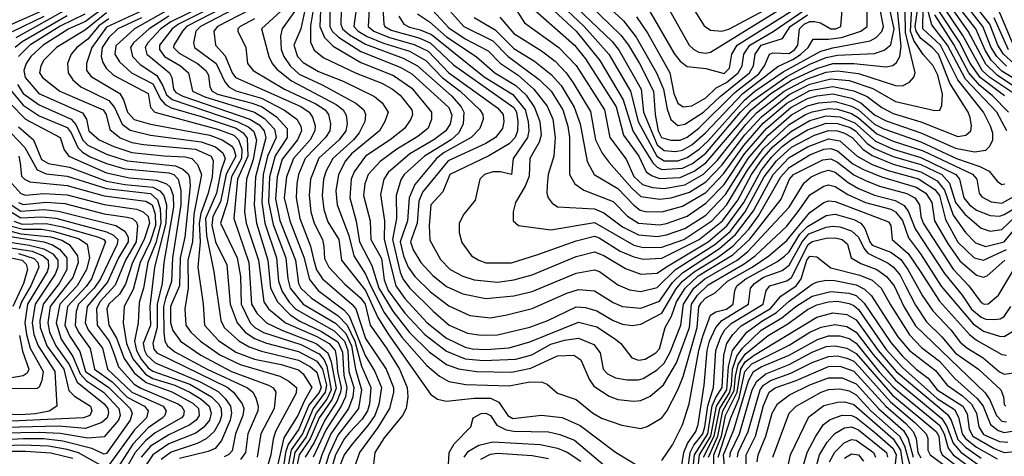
# Model space of a CAD drawing. Extents: x 501367 to 657802, y 482273 to 547541.
# Tile 655 of 656: x 626570 to 630825, y 490128 to 492014. Entities that reach past the tile are written whole.
import ezdxf

# ---------------------------------------------------------------- set-up
doc = ezdxf.new("R2010")
doc.units = 0

msp = doc.modelspace()

# ---------------------------------------------------------------- linework, layer by layer
at = {"layer": '0CON20XD'}
for points in [[(627567.1, 492175), (627222.9, 492005), (627180, 491975), (627123.4, 491915), (627111.9, 491895), (627119.8, 491865), (627217.7, 491785), (627227.2, 491765), (627234.3, 491715), (627245, 491699.4), (627275, 491683.4), (627565, 491585.3), (627605, 491560), (627627.4, 491535), (627634.6, 491504.6), (627589.2, 491335), (627583.2, 491215), (627593.1, 491135), (627642.1, 490975), (627654.8, 490854.8), (627684.9, 490794.9), (627738.9, 490738.9), (627781.5, 490711.5), (627875, 490668), (627945, 490622.7), (627965, 490577.7), (627970.8, 490479.2), (627984.4, 490425), (627977.7, 490385), (627960.2, 490345), (627895, 490243.5), (627839.2, 490125)], [(630835.9, 491535), (630793.4, 491615), (630657.4, 491757.4), (630579.4, 491905), (630511.9, 491991.9), (630466.3, 492163.7)], [(627705, 492130.3), (627425.7, 491985), (627409.6, 491965), (627416.9, 491905), (627458.1, 491858.1), (627488.1, 491785), (627503.3, 491765), (627785, 491639.4), (627821.3, 491615), (627835, 491593.8), (627846.5, 491556.5), (627845.4, 491535), (627824.9, 491495), (627753.3, 491415), (627723.4, 491335), (627712.9, 491245), (627737.3, 491145), (627798.2, 490988.2), (627822.2, 490892.2), (627859.8, 490845), (627970.5, 490760.5), (627994.5, 490734.5), (628063.1, 490563.1), (628104.9, 490495), (628133.3, 490425), (628122.7, 490352.7), (628104.3, 490305), (628075, 490260.9), (628005, 490179), (627971.8, 490135), (627945.7, 490065)], [(628032.4, 492125), (628014.9, 491985), (628032.7, 491965), (628072.1, 491942.1), (628142.7, 491912.7), (628255, 491877.9), (628325, 491838.5), (628395.8, 491765), (628474.2, 491705), (628559.2, 491625), (628571.6, 491605), (628573.1, 491585), (628558.2, 491545), (628521.3, 491505), (628405, 491441.2), (628371.5, 491415), (628277.4, 491302.6), (628253.8, 491245), (628246, 491145), (628214.6, 491055), (628229, 490995), (628248.9, 490945), (628277.8, 490905), (628345, 490838.8), (628425, 490778.5), (628515, 490737.1), (628605, 490727), (628675, 490739.1), (628785, 490766.4), (628935, 490832.6), (628985, 490848.5), (629055, 490842.5), (629135, 490792.7), (629175, 490775.2), (629255, 490767.6), (629335, 490799.2), (629390.9, 490879.1), (629435, 490921.1), (629594.4, 491025.6), (629663.7, 491086.3), (629741.8, 491188.2), (629827.1, 491345), (629895, 491419.5), (629975.2, 491465), (630065, 491500.1), (630115, 491491.3), (630190, 491425), (630255, 491388.9), (630323.3, 491363.3), (630455, 491327.4), (630525, 491281.4), (630545.9, 491255), (630570.7, 491150.7), (630625, 491053), (630695, 490985.2), (630735, 490975.5), (630835, 491021.5)], [(628085.1, 492135), (628075.5, 491985), (628101.1, 491965), (628167.7, 491937.7)], [(628862.2, 492125), (629010, 491985), (629116.6, 491865), (629209.9, 491705), (629242.5, 491575), (629324.3, 491424.3), (629355, 491405.1), (629415, 491404.4)], [(628986.6, 492125), (629167.5, 491947.5), (629200.7, 491905), (629249.1, 491825), (629309.6, 491705), (629315.8, 491605), (629329.5, 491535), (629344.6, 491505), (629383.6, 491493.6)], [(629335, 491328.7), (629425, 491332.8), (629485, 491359.7), (629535, 491396.5), (629731, 491625), (629815.9, 491695), (629905, 491752.8), (630015, 491804), (630085, 491825.9), (630175, 491825.8), (630315, 491811.4), (630343.6, 491816.4), (630360.1, 491829.9), (630373.9, 491856.1), (630379.6, 491900.4), (630355.6, 492145)], [(629437.4, 491637.4), (629475, 491642.8), (629535, 491676.8), (629579.9, 491720.1), (629625, 491743.6), (629675.9, 491785), (629693.1, 491815), (629700.3, 491865), (629726.2, 491905), (629826.3, 491963.7), (630059.5, 492125)], [(630912.7, 491695), (630794.3, 491774.3), (630745, 491822.3), (630669.9, 491965), (630555, 492128.3)], [(630834.3, 491814.3), (630793.6, 491855), (630768.5, 491895), (630732.2, 491985), (630623.9, 492125)], [(630867.2, 491825), (630822.5, 491865), (630797.1, 491905), (630762.2, 491995), (630645.9, 492145)], [(627495, 492089.8), (627291, 491985), (627273.1, 491965), (627236.3, 491905), (627235.6, 491895), (627259.4, 491869.4), (627339.1, 491825), (627374.4, 491795), (627386, 491775), (627391.5, 491725), (627401.3, 491705), (627425, 491693.1), (627574.4, 491654.4), (627617.4, 491637.3), (627679.7, 491595), (627726.7, 491545), (627726.7, 491505), (627674, 491426), (627650.1, 491335), (627645.6, 491225.6), (627665, 491129), (627719.8, 490985), (627728.9, 490895), (627739.8, 490855), (627795.5, 490785), (627935, 490703.2), (627979.1, 490659.1), (628004.4, 490605), (628021.1, 490505), (628048, 490415), (628034.4, 490335), (627945, 490220), (627905.7, 490135), (627881.9, 490055)], [(628698.9, 492085), (628751.4, 492001.4), (628900.9, 491895), (628975, 491817), (629098.1, 491625), (629121.1, 491505), (629191.6, 491411.6), (629225, 491336.5), (629261.8, 491301.8), (629305, 491289.8), (629355, 491284.9)], [(628839.5, 492089.5), (628975, 491964.2), (629078.1, 491838.1), (629178.2, 491668.2), (629220.3, 491535), (629306.2, 491396.2), (629325, 491377), (629345, 491367.8)], [(629085, 492097.8), (629179, 492009), (629235, 491939.1), (629322.6, 491785), (629353.2, 491715), (629368.2, 491628.2), (629383.7, 491583.7), (629415, 491556.9)], [(629266.8, 492096.8), (629398.4, 491868.4), (629425, 491834.7), (629455, 491811.6), (629535, 491804), (629615, 491781.7)], [(629535, 491869.7), (629555, 491874.4), (629905, 492089.6)], [(630865.9, 491695), (630762.6, 491765), (630730.3, 491795), (630646.2, 491946.2), (630545, 492096.5)], [(630900.4, 491740.4), (630815, 491792.5), (630769.3, 491839.3), (630742.3, 491882.3), (630701.7, 491975), (630608.7, 492095)], [(626665, 492050.6), (626514.5, 491985)], [(626785, 492065.2), (626554, 491936)], [(626852.1, 492037.9), (626745, 491986.1), (626613.8, 491905), (626564.5, 491855)], [(626934, 492065), (626855, 492006.9), (626782.9, 491975), (626672, 491905), (626618.2, 491855), (626598.1, 491825), (626588.1, 491795), (626594.3, 491764.3), (626652.6, 491695), (626841.9, 491611.9), (626859.2, 491585), (626868.7, 491535), (626913.3, 491495), (626976.4, 491466.4), (627055, 491440.6), (627195, 491426.2), (627285, 491421.3), (627314.1, 491414.1), (627338.9, 491388.9), (627355.4, 491345), (627323.3, 491175), (627316.8, 491055), (627297.5, 490975), (627298.2, 490855), (627284, 490765), (627288.8, 490695), (627310, 490665), (627351.6, 490625), (627435, 490566.7), (627522.7, 490525), (627695.1, 490475.1), (627733.3, 490453.3), (627766.6, 490425), (627765, 490400.9), (627675.4, 490235), (627665, 490202.9), (627656, 490135), (627638.6, 490075)], [(626945, 492043.4), (626855, 491970.3), (626729.8, 491895), (626675, 491839.1), (626661.6, 491815), (626656.5, 491785), (626668.3, 491765), (626744, 491705), (626931, 491625), (626944.5, 491605), (626959.5, 491539.5), (627003.7, 491503.7), (627055, 491484.2), (627105, 491475.1), (627330.5, 491455), (627397.6, 491425), (627406.1, 491405), (627401.7, 491335), (627384.7, 491265), (627352.4, 491177.6), (627346.5, 491135), (627349.8, 491055), (627339.5, 490945), (627362.8, 490785), (627369.2, 490695), (627428.7, 490628.7), (627505, 490578.9), (627585, 490548.2), (627700.4, 490525), (627775, 490501.4), (627795, 490484.8), (627832.7, 490425), (627800.4, 490369.6), (627772.6, 490305), (627711.4, 490208.6), (627681.8, 490075)], [(627095, 492051.3), (626945, 491981.9), (626882.5, 491895), (626858.5, 491825), (626859.1, 491795), (626879, 491769), (627003, 491695), (627018.5, 491668.5), (627036, 491615), (627065, 491583.9), (627135, 491563.8), (627392, 491515), (627445.4, 491495.4), (627485, 491469.4), (627496.1, 491455), (627504.2, 491425), (627462.9, 491347.1), (627438.2, 491228.2), (627405.4, 491164.6), (627399.9, 491125), (627416, 491055), (627464.8, 490955), (627480.3, 490785), (627509.7, 490705), (627544.8, 490665), (627585, 490636.9), (627637, 490617), (627775, 490580.7), (627855, 490539.2), (627878.6, 490505), (627896, 490435), (627891, 490405), (627838.1, 490335), (627792.2, 490225), (627743.8, 490156.3), (627726.3, 490065)], [(627215, 492058.5), (627065.8, 491975), (626985, 491900.9), (626981.8, 491865), (627001.9, 491831.9), (627053.8, 491785), (627145, 491737.1), (627180.3, 491670.3), (627198.6, 491648.6), (627225, 491633.8), (627354.3, 491595.7), (627506.3, 491546.3), (627535.8, 491525.8), (627552.9, 491502.9), (627556.7, 491425), (627511.9, 491325), (627496.2, 491155), (627560.8, 490965), (627572.3, 490785), (627595, 490746), (627637.4, 490705), (627702.8, 490672.8), (627851.7, 490615), (627902, 490575), (627916.5, 490536.5), (627937.5, 490422.5), (627921.1, 490375), (627885.4, 490325), (627865, 490293.8), (627826, 490204), (627777.5, 490135), (627754.4, 490025.6)], [(627375, 492053.6), (627257.2, 491995), (627228.7, 491975), (627174.9, 491905), (627174.5, 491885), (627195.8, 491855), (627265.2, 491815), (627300.4, 491785), (627317.4, 491705), (627370.5, 491680.5), (627585, 491614.9), (627627.8, 491587.8), (627672, 491542), (627678.3, 491505), (627640.6, 491425), (627622.3, 491345), (627616.2, 491226.2), (627629.7, 491135), (627680.1, 490985), (627689, 490885), (627705, 490840.7), (627735, 490794.2), (627764, 490764), (627929.9, 490669.9), (627974.6, 490625), (627988.3, 490585), (627993.2, 490495), (628014.8, 490425), (628010.6, 490385), (627991.1, 490335), (627915.4, 490225), (627875.7, 490135), (627851, 490055)], [(627495, 492060.1), (627351, 491985), (627331.4, 491965), (627321.2, 491915), (627326.1, 491895), (627419.2, 491825), (627456.7, 491746.7), (627474.5, 491724.5), (627505, 491707.6), (627615, 491675.3), (627714.3, 491624.3), (627767.2, 491585), (627785.2, 491555), (627788.3, 491535), (627771.5, 491495), (627705, 491412.1), (627682.4, 491335), (627675, 491240), (627695, 491146.4), (627762.7, 490975), (627775.4, 490875), (627785, 490854.8), (627831, 490811), (627945, 490736), (627985, 490694.2), (628019.2, 490625), (628047.8, 490517.8), (628087.3, 490425), (628082, 490355), (628072.8, 490325), (628050.7, 490289.3), (627995, 490230.8), (627973.9, 490205), (627935, 490134.8), (627911.6, 490055)], [(627714.6, 492065), (627615.7, 491975), (627647.4, 491855), (627661.5, 491825), (627681.2, 491801.2), (627745, 491750.5), (627937.6, 491647.6), (627967.7, 491625), (627981.8, 491601.8), (627985.9, 491565.9), (627979.2, 491535), (627950.8, 491495), (627863.2, 491416.8), (627826.6, 491325), (627820.7, 491255), (627828.2, 491185), (627842.8, 491135), (627878.3, 491065), (627883.9, 491035), (627887.2, 490982.8), (627905.6, 490945), (627975, 490872.4), (628042.8, 490812.8), (628063.3, 490785), (628084.6, 490695), (628155.8, 490595.8), (628210.9, 490505), (628244.2, 490425), (628248, 490385), (628239.8, 490335), (628224.3, 490305), (628145, 490207.7), (628104.5, 490145), (628095.2, 490055)], [(627762.2, 492055), (627704.8, 491975), (627697.1, 491942.9), (627699.7, 491885), (627711.9, 491855), (627738.9, 491815), (627778.6, 491778.6), (627877, 491733), (628023.6, 491653.6), (628057.6, 491625), (628064.8, 491605), (628061.2, 491575), (628037.3, 491525), (628013, 491495), (627923, 491415), (627895, 491361.3), (627883.7, 491325), (627877.7, 491255), (627884.2, 491195), (627901.4, 491141.4), (627949.7, 491065), (627961, 490975), (628064.9, 490844.9), (628117.3, 490727.3), (628164.6, 490655), (628345, 490397.3), (628375.8, 490375.8), (628415, 490366.7), (628535, 490380.1), (628605, 490379.3), (628641.5, 490361.5), (628680.5, 490305), (628701.2, 490291.2), (628825, 490305.7), (628915, 490295.7), (628991.7, 490261.7), (629145, 490145.9), (629255, 490080)], [(627802.8, 492055), (627785.3, 491974.7), (627754.6, 491905), (627770.5, 491855), (627795, 491829.8), (627860.9, 491790.9), (627968.4, 491748.4), (628103.2, 491683.2), (628137.1, 491655), (628162.7, 491615), (628148.4, 491575), (628125.2, 491535), (628004.8, 491435), (627978.4, 491405), (627948.4, 491345), (627936.6, 491275), (627942, 491215), (627992.6, 491082.6), (628014.1, 490995), (628065, 490914.8), (628086.3, 490866.3), (628145, 490749.4), (628222.3, 490642.3), (628330.4, 490520.4), (628384.6, 490474.6), (628425, 490451.3), (628498.9, 490438.9), (628685, 490433.1), (628775, 490450.1), (628828.7, 490448.7), (628849.8, 490439.8), (628895, 490400.9), (628975, 490374.1), (629045, 490316.2), (629085, 490292.7), (629172.6, 490262.6), (629255, 490248.7), (629282.4, 490257.6), (629345, 490293.9), (629366.7, 490323.3), (629414.4, 490415.6), (629437.1, 490472.9), (629498.4, 490685), (629505, 490774.3), (629515, 490791.7), (629535, 490812.4), (629576, 490834), (629629.7, 490885), (629735.1, 490945), (629808.1, 490995), (629885, 491060.6), (629985, 491181.4), (630045, 491225.2), (630065, 491231.9), (630095, 491229.4), (630325, 491140.9), (630335.7, 491125), (630340.6, 491065), (630410, 491005), (630461.3, 490928.7), (630545, 490798.3), (630674.7, 490654.7), (630705, 490630), (630815, 490568.1), (630835, 490565.7)], [(627839.9, 492065), (627827.2, 491987.2), (627827.2, 491917.2), (627842.8, 491882.8), (627885, 491849.2), (628025, 491783.6), (628135, 491740.9), (628180.8, 491715), (628215, 491687.7), (628265.6, 491625), (628267.2, 491605), (628260.7, 491585), (628232.8, 491545), (628171.7, 491495), (628064.4, 491425), (628015, 491356.8), (628002.4, 491325), (627996.6, 491245), (628024.4, 491144.4), (628039.3, 491055), (628092.7, 490952.7), (628121.6, 490855), (628182.8, 490755), (628255, 490663.4), (628340.2, 490580.2), (628415.3, 490525.3), (628466.4, 490506.4), (628545, 490494.3), (628695, 490491.7), (628779, 490509), (628895, 490563), (628965, 490564.8), (628995.2, 490545), (629031.4, 490461.4), (629050.9, 490430.9), (629117.5, 490387.5), (629155, 490373.2), (629225, 490365.8), (629255, 490369.2), (629295, 490388.6), (629352.8, 490437.2), (629408.3, 490531.7), (629465.1, 490685), (629473.3, 490785), (629499, 490825), (629545, 490869.2), (629700.5, 490959.5), (629749.3, 490995), (629885, 491122.7), (629938.2, 491191.8), (629985, 491258.1), (630045, 491295.6), (630065, 491301.1), (630095, 491293.5), (630148.7, 491258.7), (630225.3, 491225), (630335, 491195.8), (630355, 491185.1), (630385, 491147), (630411.8, 491071.8), (630463.6, 491003.6), (630552.7, 490862.7), (630690.3, 490700.3), (630735, 490669.1), (630805, 490646.9), (630825, 490645.9), (630867.9, 490672.1)], [(627869.9, 492055), (627867, 491985), (627886.8, 491936.8), (627925, 491899.7), (628045, 491828.9), (628185, 491774), (628265, 491718.2), (628349.5, 491615), (628349.7, 491585), (628335, 491545.5), (628290.8, 491509.2), (628199.8, 491455), (628128.2, 491401.8), (628076.8, 491345), (628062.2, 491305), (628055.5, 491255), (628085.2, 491145), (628087.8, 491065), (628133.4, 490983.4), (628145, 490890.9), (628163, 490845), (628235, 490747.3), (628321.1, 490655), (628415, 490582), (628495, 490549.2), (628575, 490542.2), (628715, 490548), (628783.5, 490566.5), (628865, 490612.6), (628925, 490630.4), (628985, 490639.1), (629051.3, 490611.3), (629079.3, 490575), (629091.4, 490505), (629110.7, 490485), (629145, 490467.6), (629195, 490458.5), (629245, 490459), (629265, 490464.8), (629325, 490502.4), (629355, 490531.2), (629381.4, 490578.6), (629427.8, 490695), (629439.3, 490785), (629483.4, 490855), (629531.5, 490895), (629670.3, 490975), (629717.1, 491012.9), (629895, 491204.1), (629959.9, 491310.1), (629990.5, 491335), (630035, 491356.2), (630065, 491364.1), (630095, 491355.4), (630151, 491311), (630195, 491285.4), (630265, 491256.5), (630353.9, 491233.9), (630392.2, 491212.2), (630410.9, 491185), (630440.8, 491110.8), (630567.6, 490917.6), (630643.9, 490823.9), (630684.1, 490764.1), (630725, 490729.7), (630745, 490721), (630780.9, 490719.1), (630807.2, 490722.8), (630825, 490732.7), (630854.2, 490775.8)], [(627911.2, 492055), (627910.8, 491985), (627921, 491965), (627948.3, 491938.3), (628045, 491877.2), (628215, 491810), (628265, 491780.8), (628425, 491635.2), (628437.6, 491602.4), (628430.3, 491565), (628411.5, 491535), (628359.5, 491495), (628256.8, 491435), (628163.2, 491355), (628143.7, 491325), (628129.4, 491259.4), (628146.7, 491145), (628145.3, 491064.7), (628195.1, 490865.1), (628235, 490810), (628330.6, 490705), (628415, 490639), (628495, 490600.3), (628525, 490593.2), (628585, 490589.5), (628685, 490597), (628775, 490622.1), (628985, 490707.8), (629065, 490687.9), (629145.3, 490635), (629168.3, 490615), (629215, 490554.2), (629245, 490543.2), (629272.6, 490547.4), (629319.4, 490575), (629335, 490592.7), (629359.1, 490685), (629386.5, 490733.5), (629409.3, 490795), (629446.2, 490855), (629502.7, 490907.3), (629651.5, 490998.5), (629725, 491066.3), (629860.8, 491239.2), (629897.4, 491325), (629915, 491345.6), (630040.9, 491409.1), (630075, 491412.7), (630105, 491399.4), (630175, 491343.7), (630225, 491319.1), (630285.8, 491295.8), (630403.5, 491263.5), (630438.3, 491245), (630458.5, 491215), (630464.1, 491164.1), (630474.1, 491135), (630605, 490937), (630672.2, 490865), (630725, 490793.2), (630738.8, 490785), (630755, 490787.5), (630800.4, 490825), (630872, 490945)], [(627959.6, 492055), (627957.9, 491995), (627964.6, 491975), (627995, 491949.2), (628065, 491908.8), (628228, 491848), (628289.1, 491815), (628435.9, 491685.9), (628477.4, 491637.4), (628489.2, 491615), (628486.3, 491565), (628468, 491525), (628434.5, 491495.5), (628320, 491425), (628232.3, 491345), (628217.6, 491322.4), (628197.2, 491255), (628198.6, 491155), (628181.4, 491065), (628214, 490924), (628226.4, 490895), (628255, 490855.6), (628357, 490755), (628426.1, 490695), (628505, 490660.2), (628565, 490651), (628635, 490652.8), (628775, 490685.9), (628852.1, 490715), (628975.5, 490774.5), (629015, 490771), (629065, 490757.2), (629135.1, 490715.1), (629175, 490698.8), (629216.4, 490693.6), (629255, 490699.5), (629345, 490747.3), (629407.9, 490852.1), (629435.2, 490884.8), (629485, 490925.2), (629589.9, 490989.9), (629653, 491036.9), (629720.9, 491109.1), (629763.3, 491166.7), (629858.9, 491335), (629895, 491376.4), (629985, 491431), (630045, 491454.5), (630075, 491457.7), (630105, 491448.3), (630171.3, 491391.3), (630216.8, 491366.8), (630295, 491335.3), (630445, 491291), (630486.6, 491265), (630512.7, 491225), (630524.1, 491145), (630582.6, 491045), (630633.3, 490973.3), (630705, 490911), (630735, 490902.6), (630751.8, 490908.2), (630827, 490975)], [(628140.1, 492065), (628143.3, 491995), (628148.1, 491985), (628175, 491969.2), (628295.7, 491935.7), (628344.2, 491914.2), (628445, 491819.2), (628705, 491634.5), (628716.8, 491615), (628723, 491575), (628721.8, 491535), (628711.4, 491505), (628685, 491478.3), (628597, 491427), (628428.9, 491345), (628398.5, 491271.5), (628347.5, 491215), (628339.8, 491125), (628342.1, 491062.1), (628388.1, 490978.1), (628431.1, 490935), (628485, 490906.5), (628535, 490890), (628635, 490880.3), (628705, 490890.7), (628785, 490911.8), (628975, 490991.4), (629055, 491011), (629095, 490995.5), (629188.9, 490938.9), (629254.5, 490914.5), (629325, 490920), (629365, 490946.8), (629545, 491054.9), (629626.4, 491123.6), (629699.5, 491225), (629775, 491363.6), (629819.4, 491420.6), (629865, 491466), (629905, 491497.5), (629975, 491538.5), (630055, 491566.9), (630105, 491566), (630158.8, 491548.8), (630181.9, 491535), (630231.6, 491481.6), (630265, 491457.8), (630345, 491423.3), (630465, 491388.3), (630555.4, 491345.4), (630588.9, 491308.9), (630614.9, 491224.9), (630654.2, 491174.2), (630725, 491113.5), (630765, 491101.5), (630815, 491107.7), (630874.5, 491165.5)], [(628289.3, 492039.3), (628340.8, 492005), (628415, 491940.6), (628542.8, 491855), (628623.7, 491785), (628715, 491730.6), (628758.3, 491688.3), (628794.6, 491635), (628818.5, 491575), (628824.3, 491515), (628815.9, 491485), (628774.4, 491415), (628771.6, 491338.4), (628755, 491295.4)], [(628354.8, 492055), (628425, 491978.9), (628495, 491932.4), (628595, 491879.4), (628647.1, 491827.1), (628724.2, 491774.2), (628792.6, 491715), (628850.2, 491640.2), (628874.2, 491584.1), (628884.2, 491505), (628878.3, 491425), (628854, 491345), (628850.3, 491300.2), (628848.4, 491265), (628853.9, 491245), (628871.2, 491221.2), (628895, 491205.9), (629055, 491196.9), (629095, 491179.5), (629175, 491119.1), (629245, 491084.9), (629325, 491077.9)], [(628417.7, 492065), (628489.8, 491985), (628615, 491923.6), (628681.4, 491855), (628815.9, 491755.9), (628867.5, 491705), (628917.8, 491625), (628938.6, 491555), (628945.8, 491505), (628946.7, 491345), (628969.3, 491305), (629008.5, 491278.5), (629135, 491228.7), (629197.3, 491165), (629245, 491136), (629335, 491128.5)], [(628785, 492065.3), (628967.2, 491905), (629015.7, 491845), (629147.7, 491637.7), (629179.1, 491515), (629246.4, 491425), (629277.7, 491357.7), (629300.8, 491340.8), (629335, 491328.7)], [(628977.5, 492065), (629130.5, 491920.5), (629161.4, 491881.4), (629255.9, 491715), (629266.3, 491615), (629325, 491473.8), (629355, 491448.9), (629405, 491445.1)], [(629335, 491128.5), (629365, 491134.1), (629455, 491165.6), (629535, 491221.4), (629615, 491302.6), (629702.3, 491435), (629797.7, 491545), (629903.2, 491635), (629975, 491674.3), (630015, 491686), (630085, 491693.5), (630165, 491675.3), (630205.5, 491655.5), (630265, 491602.9), (630315, 491577.7), (630465, 491525.7), (630615, 491459.1), (630697, 491443), (630745, 491450.3), (630762.2, 491467.8), (630776.1, 491495), (630775.2, 491524.8), (630766.1, 491555), (630735.2, 491615), (630624, 491754), (630550.2, 491905), (630473.3, 491975), (630474.3, 492065)], [(629335, 491238.5), (629385, 491244.6), (629465, 491268.8), (629535, 491313.6), (629605, 491385.8), (629703.5, 491516.5), (629775.5, 491595), (629895, 491691.3), (629985, 491735.7), (630075, 491758.9), (630155, 491751.7), (630257.5, 491717.5), (630355, 491661.6), (630525, 491622.5), (630546.2, 491623.8), (630555.8, 491644.2), (630557.8, 491692.2), (630538.8, 491775), (630518.1, 491815), (630474.5, 491864.5), (630434.7, 491924.7), (630419.5, 491965), (630425.7, 492065)], [(629345, 491367.8), (629435, 491372.7), (629477.2, 491392.8), (629535, 491437.4), (629685.3, 491615), (629735, 491662.4), (629885, 491768.7), (629985, 491822.1), (630055, 491851.5), (630105, 491861.9), (630265, 491868.3), (630306.5, 491883.5), (630334.3, 491905.7), (630348.8, 491975), (630329.5, 492065)], [(629345, 491184.6), (629435, 491208.3), (629535, 491268.6), (629612, 491348), (629699.1, 491470.9), (629783.2, 491566.8), (629885.8, 491654.2), (629985, 491708.5), (630085, 491726.2), (630175, 491707.6), (630232.2, 491682.2), (630296.2, 491635), (630345, 491609.3), (630465, 491573.6), (630625, 491510.2), (630658.6, 491515), (630681.1, 491535), (630684.1, 491555.9), (630677.4, 491592.6), (630669.6, 491615), (630590.6, 491740.6), (630540.6, 491865), (630513.2, 491895), (630465, 491932.7), (630444.3, 491965), (630440.1, 491985), (630451.8, 492065)], [(629355, 491284.9), (629445, 491300.7), (629525, 491347.5), (629585, 491406.8), (629707.9, 491562.1), (629755, 491611.7), (629873.8, 491706.2), (629975, 491758.8), (630055, 491787.5), (630105, 491794.2), (630195, 491782.4), (630355, 491730), (630385, 491728.4), (630415.2, 491744.8), (630434.3, 491765.7), (630440, 491785), (630399, 491959), (630397, 492055)], [(629378.9, 492055), (629462.8, 491905), (629483.5, 491885), (629505, 491874.5), (629535, 491869.7)], [(629383.6, 491493.6), (629425, 491493.9), (629455, 491507.6), (629505, 491545.6), (629660.1, 491699.9), (629765, 491780.1), (629789.2, 491815), (629810.3, 491865), (629825, 491871.9), (629895, 491868.9), (629919.8, 491885), (629933.5, 491905), (629939.8, 491975), (629960.5, 491995), (629985, 492006.4), (630006.8, 492006.8), (630031.5, 492001.5), (630075, 491975.6), (630097.1, 491975), (630118.2, 491985), (630125.3, 492055)], [(629405, 491445.1), (629435, 491451.4), (629475, 491474), (629534.6, 491525), (629694.7, 491695.3), (629847.1, 491812.9), (629915, 491843.6), (629946.6, 491865), (629977.4, 491895), (629999.8, 491930.2), (630065, 491930), (630122.1, 491937.9), (630205.1, 491964.9), (630232.1, 491985), (630233.2, 492065)], [(629415, 491404.4), (629455, 491418.7), (629506.2, 491455), (629545, 491490.9), (629702.5, 491667.5), (629747, 491705), (629870.3, 491789.7), (630032, 491878), (630085, 491893.5), (630245, 491923.1), (630272.3, 491937.7), (630295.9, 491964.1), (630302.6, 491985), (630291, 492051)], [(629415, 491556.9), (629445, 491562.8), (629525, 491614.6), (629597.5, 491682.5), (629724.4, 491785), (629741.1, 491815), (629748.1, 491865), (629775, 491904.2), (629866.8, 491933.2), (629900.5, 491985), (629975, 492035.1)], [(629478.7, 492065), (629527.8, 491987.8), (629555, 491969.7), (629605, 491964.6)], [(629605, 491964.6), (629635, 491973), (629788.7, 492055)], [(629615, 491781.7), (629637.4, 491805), (629647.4, 491865), (629671.3, 491905), (629907.7, 492052.3)], [(630844.2, 491615), (630774.9, 491685), (630720, 491730), (630671.4, 491785), (630607.1, 491907.1), (630525.3, 492035.3)], [(630825.9, 491685), (630721.3, 491765), (630677.3, 491827.3), (630629.6, 491919.6), (630545, 492048.5)], [(630860.3, 491915), (630805, 492047)], [(626675, 492028.2), (626537.7, 491962.3)], [(626775, 492031.1), (626581.2, 491918.8), (626550.7, 491895)], [(626955, 492018.4), (626911.9, 491988.1), (626865, 491930), (626817.4, 491895), (626792.6, 491865), (626776.7, 491825), (626779.5, 491785), (626800.2, 491755), (626835.1, 491725.1), (626955, 491664.8), (626980, 491635), (627013.5, 491563.5), (627046.9, 491536.9), (627135.1, 491515.1), (627355, 491487.2), (627415.7, 491465.7), (627448.6, 491438.6), (627457.6, 491415), (627439.2, 491360.8), (627421, 491265), (627373.9, 491155), (627377.2, 491082.8), (627409.2, 490925), (627439.3, 490715), (627454.1, 490685), (627517.3, 490627.3), (627561.6, 490601.6), (627615, 490582), (627775, 490544.1), (627827, 490515), (627855, 490491.2), (627873.2, 490425), (627865, 490404.1), (627820.2, 490349.8), (627776.1, 490245), (627730.3, 490179.7), (627718.5, 490145), (627706.8, 490065)], [(627097.2, 492022.8), (626994.8, 491975), (626955, 491937.3), (626926, 491895), (626922.9, 491855), (626929.2, 491829.2), (626944.3, 491805), (626975.2, 491775), (627125, 491695.7), (627135.8, 491635), (627154.6, 491615), (627425, 491540.9), (627495, 491515.3), (627516.5, 491495), (627529.5, 491455), (627529.2, 491415), (627484.9, 491335.1), (627467.2, 491222.8), (627437.7, 491135), (627510.7, 490985), (627524.2, 490905), (627527.3, 490785), (627566, 490705), (627587, 490685), (627623.7, 490663.7), (627785, 490610.9), (627865, 490570.7), (627885.6, 490545.6), (627898, 490518), (627916.6, 490415), (627896.9, 490375), (627851.4, 490315), (627807.7, 490212.3), (627759.8, 490145), (627743.5, 490056.5)], [(627215, 492029.7), (627129.3, 491975), (627062.6, 491915), (627049.5, 491895), (627058.4, 491855), (627091.4, 491821.4), (627162.9, 491772.9), (627189.1, 491729.1), (627205, 491689.7), (627229.2, 491669.2), (627513.5, 491573.5), (627560.4, 491550.4), (627581.4, 491531.4), (627593.8, 491493.8), (627579.2, 491410.8), (627549.9, 491325), (627541.9, 491185), (627548.9, 491135), (627601.6, 490975), (627624.9, 490795), (627645.5, 490765), (627719.5, 490705), (627855, 490645.9), (627907.9, 490615), (627933.5, 490585), (627939.5, 490550.5), (627944.3, 490495), (627959.8, 490425), (627957.3, 490405), (627940.8, 490365), (627888.6, 490285), (627842.2, 490187.8), (627804.2, 490125)], [(627585, 492018.3), (627522.6, 491985), (627513.1, 491975), (627512.5, 491965), (627547.2, 491895), (627555.3, 491825), (627578.7, 491795), (627714.2, 491715), (627850.5, 491650.5), (627890, 491625), (627904.4, 491605), (627913.3, 491565), (627910.5, 491535), (627892.1, 491505), (627804.6, 491415), (627775.1, 491345), (627768.2, 491305), (627765.4, 491244.6), (627780.6, 491155), (627826.7, 491036.7), (627839.7, 490979.7), (627853.4, 490933.4), (627878.2, 490895), (628005.7, 490785.7), (628022.4, 490765), (628065, 490637.2), (628154, 490505), (628185.3, 490425.3), (628186.2, 490405), (628167.7, 490335), (628117.6, 490252.4), (628039.2, 490145), (628020, 490090)], [(628209.3, 492029.3), (628230.8, 491995), (628255, 491981.7), (628300.8, 491970.8)], [(628535, 492024.1), (628625, 491970), (628705, 491890.3), (628794.8, 491835), (628867.5, 491777.5), (628910, 491730), (628966, 491636), (628992.4, 491565), (629022, 491402), (629052.4, 491345), (629155, 491284.8), (629223.8, 491213.8), (629252.3, 491192.3), (629275, 491186.1), (629345, 491184.6)], [(628645.4, 492025.3), (628705, 491954.5), (628825, 491880.2), (628884.8, 491835), (628932.5, 491785), (628961.9, 491741.9), (629037.6, 491617.6), (629058.1, 491495), (629087.6, 491437.6), (629117.4, 491397.4), (629215, 491286), (629255, 491251.1), (629335, 491238.5)], [(629236.5, 492026.5), (629285, 491954.8), (629380, 491785), (629397.3, 491695), (629415, 491653.2), (629437.4, 491637.4)], [(630844.2, 491884.2), (630782, 492022)], [(628300.8, 491970.8), (628350.1, 491950.2), (628578.2, 491768.2), (628701.7, 491691.7), (628754.5, 491625), (628767.4, 491575), (628771, 491535), (628764.7, 491505.3), (628703.4, 491415), (628695, 491346.2), (628647.9, 491357.9), (628615, 491357.6), (628579.5, 491345), (628558.5, 491325), (628537.9, 491235), (628489.6, 491175), (628469.2, 491135), (628469.6, 491095), (628481.7, 491051.7), (628523.1, 490995), (628554.3, 490975), (628585, 490964.8), (628695, 490964.4), (628809.5, 491000.5), (628975, 491058.5), (629055, 491078.9), (629075, 491072.1), (629165, 491014.6), (629225, 490989.3), (629265, 490979.7), (629345, 490983.8), (629506.3, 491065), (629607.8, 491145), (629673.1, 491235), (629733.1, 491345), (629778.5, 491411.5), (629825.3, 491464.7), (629905, 491533.3), (629985, 491579.3), (630055, 491598.5), (630115, 491594.5), (630179.5, 491569.5), (630269.4, 491489.4), (630345, 491455.7), (630465, 491419.6), (630615.5, 491345), (630632.3, 491325), (630650.7, 491245), (630674.8, 491215), (630705, 491192.3), (630765, 491168.7), (630805, 491165.7), (630825, 491172.2), (630905, 491220.1)], [(628167.7, 491937.7), (628275, 491907.7), (628335, 491878), (628424.6, 491785), (628635, 491633.6), (628659, 491605), (628662.4, 491575), (628656.1, 491545), (628627, 491505), (628585, 491479.6), (628421.3, 491405), (628310.5, 491269.5), (628295, 491230.5), (628288.2, 491135), (628259.4, 491055), (628270.3, 491020.3), (628304.4, 490965), (628355, 490909.1), (628415, 490861.6), (628485, 490829.6), (628585, 490810.5), (628705, 490821.7), (628785, 490840.7), (628975, 490919.8), (629055, 490933.5), (629076.3, 490926.3), (629155, 490869.6), (629205, 490848.1), (629255, 490839.6), (629325, 490858.1), (629404.6, 490934.6), (629575, 491043.8), (629640, 491100), (629705.9, 491184.1), (629787.5, 491335), (629841.5, 491405), (629905, 491463.5), (630005, 491515.8), (630065, 491535.8), (630104.2, 491534.2), (630134.1, 491524.1), (630167.5, 491505), (630213.3, 491455), (630255, 491427.8), (630345, 491390.2), (630465, 491357.4), (630535, 491318.7), (630567.3, 491277.3), (630605, 491170.6), (630657.8, 491095), (630700.7, 491050.7), (630744.6, 491034.6), (630825, 491054.9), (630895, 491139.2)], [(626560.6, 491735), (626585.2, 491695), (626655, 491646.7), (626792.5, 491585), (626812.1, 491562.1), (626843.6, 491493.6), (626865, 491471.9), (626945, 491433.8), (627035, 491405.3), (627243.3, 491383.3), (627275, 491369.3), (627298.2, 491348.2), (627304.7, 491334.7), (627306.4, 491296.4), (627283.5, 491075), (627264.4, 490985), (627260.2, 490865), (627222.2, 490775), (627222.1, 490705), (627231.5, 490671.5), (627265.2, 490625), (627353.6, 490565), (627485.2, 490495), (627645.9, 490435), (627665, 490424.7), (627677.8, 490405), (627670.5, 490335), (627612, 490225), (627595.9, 490124.1)], [(626534.3, 491705), (626585, 491644.6), (626655, 491599.6), (626775, 491548.6), (626792.5, 491525), (626821.8, 491461.8), (626841.5, 491441.5), (626875, 491421.9), (626945, 491392.7), (627025, 491370.2), (627215, 491353.4), (627236.6, 491345), (627254.9, 491325), (627267, 491277), (627267, 491215), (627229.9, 490985), (627226, 490884), (627200.7, 490810.7), (627191.7, 490775), (627193.8, 490663.8), (627197.5, 490625), (627208.8, 490605), (627240.2, 490580.2), (627379.8, 490505), (627555, 490424.8), (627577.5, 490405), (627591.1, 490381.1), (627601.5, 490345), (627599.8, 490325), (627556.2, 490225), (627545.7, 490145), (627523.8, 490115)], [(626531.1, 491651.1), (626595, 491584.6), (626744.7, 491505), (626761.9, 491451.9), (626782.9, 491425), (626945, 491353), (627045, 491331.6), (627160.8, 491320.8), (627205, 491305.8), (627220.4, 491290.4), (627232.9, 491255), (627234.5, 491205), (627193.2, 490965), (627186.1, 490875), (627164.8, 490785), (627164.7, 490685.3), (627145.6, 490615), (627150.5, 490590.5), (627162.8, 490575), (627466.8, 490426.8), (627493.9, 490405), (627531.6, 490355), (627538.3, 490335), (627534.9, 490305), (627502.9, 490225), (627488.4, 490151.6), (627474.3, 490135.7), (627453.5, 490126.5)], [(629325, 491077.9), (629365, 491084.4), (629445, 491112.8), (629535, 491169.4), (629621.1, 491258.9), (629718.5, 491415), (629805, 491516), (629905, 491603.2), (629975, 491642.3), (630024, 491656), (630095, 491661.3), (630165, 491641.5), (630195, 491624.6), (630265, 491563.4), (630305, 491542.5), (630465, 491487.2), (630618.4, 491415), (630719.3, 491380.7), (630759.6, 491359.6), (630795, 491316.5), (630815, 491302.1), (630827.5, 491305)], [(628755, 491295.4), (628712.3, 491225), (628702.2, 491185), (628702.5, 491145), (628725.5, 491125.5), (628866.2, 491106.2), (629055, 491138.1), (629225, 491041.1), (629265, 491030), (629345, 491032.1), (629440, 491065), (629560.8, 491145), (629625, 491213.4), (629715.6, 491364.4), (629785, 491458.1), (629895, 491561.3), (629965.6, 491604.4), (629995, 491616.9), (630065, 491630.6), (630105, 491627.9), (630165, 491608.7), (630195, 491590.4), (630275, 491520.7), (630345, 491489), (630475, 491448.6), (630687.7, 491347.7), (630706.7, 491325), (630716.2, 491265), (630728.5, 491248.5), (630768, 491228), (630815, 491222.3), (630895, 491266.8)], [(626504.6, 491554.6), (626592.8, 491462.8), (626645.8, 491365.8), (626685, 491348.3), (626775, 491338.6), (626945, 491284.9), (627135, 491263.5), (627165.6, 491235.6), (627177.8, 491197.8), (627180.5, 491135), (627159, 491051), (627123.4, 490965), (627104.7, 490855), (627087, 490793), (627082.9, 490705), (627067, 490625), (627074.6, 490585), (627095, 490548.3), (627125, 490510.6), (627145, 490495.8), (627305, 490439.4), (627399.3, 490385), (627429.8, 490355), (627440.5, 490335), (627442.9, 490305), (627435, 490278.9), (627411.1, 490235), (627376.6, 490203.4), (627336.6, 490183.4), (627225, 490146.9), (627181.8, 490115)], [(626565, 491551.8), (626630.5, 491495), (626665, 491410.3), (626695, 491393.8), (626785, 491377.7), (626945, 491317.6), (627025, 491302.9), (627145, 491291.6), (627175.2, 491275.2), (627193, 491255), (627204.4, 491214.4), (627202, 491135), (627153.2, 490945), (627132.4, 490775), (627134.9, 490695.1), (627104.2, 490615), (627109.3, 490585), (627119.7, 490565), (627155, 490531.6), (627350.6, 490450.6), (627428.6, 490408.6), (627458.6, 490378.6), (627480.8, 490345), (627485.1, 490314.9), (627479.5, 490285), (627442.8, 490197.2), (627415, 490161.7), (627385, 490148.8), (627261, 490119)], [(626565.8, 491425), (626572.4, 491395), (626578.3, 491338.3), (626590.9, 491325), (626614.6, 491314.6), (626775, 491298.2), (626935, 491253.4), (627115, 491229.9), (627142.2, 491215), (627156.3, 491175), (627156.5, 491125), (627134.1, 491055), (627090.8, 490965), (627061.3, 490848.7), (627021, 490775), (627017.2, 490705), (627032.3, 490615), (627059.4, 490549.4), (627113.3, 490483.3), (627145, 490464.9), (627240.6, 490435), (627305.4, 490405.4), (627355, 490375.1), (627388.5, 490345), (627398.1, 490315), (627390.3, 490285), (627365.4, 490254.6), (627331.7, 490228.3), (627215, 490182.4), (627145.7, 490135), (627099.2, 490065)], [(626510.9, 491335), (626575, 491263.5), (626595, 491256.9), (626675, 491262.9), (626775, 491258.3), (626935, 491215.5), (627075.4, 491195.4), (627104.2, 491184.2), (627125, 491163.8), (627130.9, 491135), (627107.9, 491065), (627057.5, 490965), (627027.8, 490872.2), (627001, 490829), (626954.9, 490785), (626947.2, 490765), (626954.9, 490695), (626989.2, 490639.2), (627021.3, 490551.3), (627065, 490488.8), (627116.9, 490446.9), (627227.1, 490407.1), (627318.5, 490358.5), (627343.2, 490335), (627345.9, 490305), (627333.1, 490285), (627305.9, 490264.1), (627215, 490221.6), (627135, 490171.8), (627095.2, 490124.8)], [(626452, 491232), (626575, 491158), (626665, 491163.3), (626726.4, 491156.4), (626945, 491098.2), (626975, 491084.2), (626994.6, 491065), (626991.7, 491045), (626919.5, 490895), (626892.5, 490855), (626824.7, 490785), (626813.9, 490753.9), (626809.3, 490695), (626823.9, 490663.9), (626874.2, 490594.2), (626893, 490505), (626969.5, 490449.5), (627034.3, 490384.3), (627109.2, 490345), (627125.2, 490325), (627117.7, 490295), (627067, 490243), (626955, 490089.4)], [(626487.1, 491245), (626575, 491187.3), (626675, 491193.8), (626737.8, 491187.8), (626986.2, 491125), (627025, 491101.3), (627039.1, 491075), (627038.9, 491055), (626996.9, 490985), (626949.5, 490880.5), (626862.3, 490775), (626853.1, 490705), (626866.2, 490675), (626928.7, 490595), (626949.2, 490505), (627055, 490405.3), (627190.2, 490345), (627202.8, 490325), (627197.9, 490305), (627186.3, 490293.7), (627125, 490251.4), (627059, 490181), (626980.8, 490059.2)], [(626565, 491225.1), (626585, 491216.4), (626685, 491226.6), (626765, 491220.4), (626935, 491175.5), (627035, 491161.9), (627057.4, 491155), (627075, 491140.3), (627079.1, 491125), (627074.1, 491055), (627027.2, 490975), (626982.4, 490867.6), (626916.1, 490795), (626901.5, 490765), (626904.4, 490695), (626956.4, 490626.4), (626972.7, 490585), (626996.7, 490515), (627065, 490440.5), (627093.3, 490423.3), (627254, 490355), (627269.6, 490345), (627281.3, 490325), (627278, 490305), (627269.4, 490295), (627155, 490229.1), (627114, 490195), (627069, 490145), (627013.6, 490046.4)], [(626544.2, 491144.2), (626581.5, 491131.5), (626627.2, 491132.8), (626685, 491133.3), (626755, 491119.2), (626910.5, 491075), (626933.9, 491065), (626941.7, 491055), (626880.5, 490895), (626858, 490862), (626777.1, 490775), (626765.5, 490695), (626785, 490648.8), (626830.7, 490580.7), (626855, 490495), (626955, 490425.3), (627047.9, 490335), (627056.1, 490315), (627047.9, 490285), (626945, 490141), (626935, 490138.2), (626882.5, 490162.5), (626756, 490194), (626675, 490203.2), (626585, 490204.5), (626335, 490189.2)], [(629345, 490110.6), (629391.7, 490178.3), (629435, 490264.5), (629462.9, 490355), (629504.9, 490584.9), (629522.6, 490647.4), (629555, 490738.2), (629578, 490752), (629625, 490763.8), (629653.9, 490785), (629660.2, 490845), (629669.2, 490865), (629707.8, 490895), (629841.7, 490968.3), (629875, 490992.9), (629895, 491011.9), (629942.3, 491087.7), (629975, 491121.5), (630055, 491168.8), (630095, 491174.4), (630175, 491150.7), (630205.1, 491135.1), (630222.7, 491112.7), (630244.1, 491055), (630255, 491041), (630335, 491010.5), (630377.8, 490977.8), (630408.9, 490935), (630471.2, 490821.2), (630516.5, 490756.5), (630595, 490674), (630635, 490621), (630663.3, 490596.7), (630734.1, 490554.1), (630805, 490492.7), (630825, 490482.5), (630896.4, 490493.6)], [(626535, 491122.3), (626585, 491109.7), (626665, 491109.1), (626715, 491100.7), (626825, 491069.6), (626862.4, 491045), (626871.8, 490985), (626859.1, 490935), (626818.6, 490865), (626743.8, 490785), (626727.1, 490705), (626749.2, 490635), (626799.4, 490559.4), (626831.1, 490485), (626858.7, 490455), (626931.9, 490405), (626998.3, 490335), (627003.7, 490305), (626996.6, 490285), (626935, 490213), (626865, 490207.3), (626745, 490227), (626655, 490231.8), (626415, 490226.9)], [(626495, 491110.3), (626575, 491089.6), (626705, 491076), (626751.9, 491061.9), (626783.8, 491043.8), (626820.1, 490995), (626823.5, 490965), (626799.5, 490900.5), (626745, 490831.4), (626702.3, 490775), (626691.2, 490705), (626698.9, 490665), (626726.3, 490605), (626784.6, 490524.6), (626819, 490449), (626934.8, 490355), (626950.8, 490335), (626953.7, 490315), (626948.5, 490295), (626925, 490274.2), (626855, 490248.7), (626738.4, 490258.4), (626512.6, 490252.6)], [(629423.9, 490045), (629441, 490145), (629456.3, 490183.7), (629492.2, 490235), (629503, 490265), (629528.8, 490435), (629541.5, 490585), (629551.7, 490625), (629578.3, 490685), (629604.8, 490715), (629720.3, 490785), (629728.8, 490855), (629746.5, 490875), (629785, 490902.6), (629865, 490931.4), (629895, 490953.3), (629951.4, 491055), (629981.2, 491088.8), (630055, 491118.5), (630085, 491123.1), (630115, 491119.6), (630165, 491102), (630195, 491075.5), (630217.7, 491027.7), (630235.7, 491005.7), (630322.9, 490962.9), (630346.8, 490945), (630375, 490910.4), (630398.8, 490865), (630440.9, 490780.9), (630489.4, 490709.4), (630555.2, 490645), (630615, 490573.2), (630713.5, 490505), (630810.8, 490415), (630821.8, 490385), (630825, 490352), (630832, 490345)], [(626480.4, 491060.4), (626611, 491041), (626674.6, 491024.6), (626713.1, 491003.1), (626734.7, 490975), (626735.3, 490945), (626723.5, 490915), (626637.4, 490785), (626624.4, 490705), (626631.9, 490655), (626649.4, 490605), (626722.3, 490495), (626731, 490345), (626697.2, 490322.8), (626637.7, 490312.3), (626575, 490307.4), (626505, 490310.9)], [(626485.7, 491085.7), (626674.8, 491054.8), (626712.2, 491042.2), (626742.6, 491022.6), (626774, 490985), (626773.3, 490935), (626741.1, 490875), (626671.3, 490785), (626657.8, 490715), (626658.5, 490685), (626687.5, 490605), (626760.6, 490505), (626782.9, 490412.9), (626807.7, 490387.7), (626876.9, 490345), (626881.7, 490325), (626872.6, 490305), (626845.6, 490294.4), (626505, 490279.3)], [(629451.7, 490028.3), (629468.1, 490145), (629483.8, 490176.2), (629521.9, 490225), (629531.8, 490255), (629543.5, 490346.5), (629568.8, 490425), (629579.4, 490585), (629599.8, 490645), (629617.8, 490675), (629645, 490702.1), (629783.1, 490785), (629796.5, 490845), (629811.6, 490865), (629885, 490887), (629905, 490900.5), (629977.1, 491042.9), (629995, 491056.3), (630055, 491070.8), (630095, 491071.6), (630124.4, 491065), (630147.2, 491045), (630163.5, 490985), (630205, 490960.9), (630274.6, 490934.6), (630316.3, 490905), (630349.1, 490865), (630391.2, 490775), (630441.6, 490691.6), (630742.1, 490402.1), (630762.8, 490372.8), (630791.9, 490305), (630815, 490280.8), (630835, 490277.3)], [(626386.6, 491016.6), (626581.3, 490975), (626598, 490958), (626604.6, 490935), (626587.1, 490875), (626540.5, 490775)], [(626495, 491034.1), (626623.8, 491013.8), (626672.3, 490995), (626693.1, 490975), (626695.1, 490945), (626688.4, 490925), (626604.6, 490785), (626592.5, 490705), (626599, 490655), (626615.9, 490595.9), (626671.1, 490495), (626665.2, 490455.2), (626655, 490426.9), (626645, 490421.8), (626429.2, 490419.2)], [(626565.7, 491004.3), (626632.9, 490982.9), (626649.3, 490965), (626652.7, 490945), (626618.4, 490865), (626577.5, 490795), (626568.4, 490765)], [(629468.9, 489965), (629486.8, 490135), (629544.7, 490225), (629563.4, 490346.6), (629578.1, 490381.9), (629606.3, 490425), (629612.7, 490565), (629626.8, 490615), (629651.6, 490655), (629688.3, 490691.7), (629815, 490766.2), (629860.2, 490819.8), (629926.5, 490865), (629947.7, 490895), (629971.5, 490975), (629985, 490992.8), (630015, 490989.6), (630075, 490942), (630200.5, 490910.5), (630255, 490889.6), (630292.6, 490855), (630333.1, 490783.1), (630415, 490652.8), (630468.1, 490598.1), (630545, 490539.5), (630612.1, 490465), (630708.7, 490378.7), (630734, 490345), (630766.2, 490266.2), (630799.2, 490239.2), (630825, 490231.6), (630895, 490243)], [(629499.4, 490055), (629507.5, 490135), (629557.1, 490215), (629581.5, 490345), (629626.4, 490415), (629633.5, 490516.5), (629650.7, 490585), (629712.8, 490665), (629777.3, 490712.7), (629840.6, 490749.4), (629895, 490797.9), (629995, 490871.9), (630017.5, 490882.5), (630055, 490888.9), (630092.9, 490887.2), (630185, 490868.8), (630220.5, 490850.5), (630251.8, 490821.8), (630365.4, 490645), (630415.7, 490585.7), (630528.3, 490498.3), (630578.4, 490435), (630645, 490389.5), (630684, 490354), (630704.9, 490315), (630715.1, 490255), (630735, 490221.9), (630805, 490192.2), (630840.9, 490189.1)], [(629526.1, 490125), (629572.2, 490215), (629595.7, 490335), (629637.6, 490402.3), (629646.2, 490435), (629650.3, 490505), (629669, 490561), (629694.2, 490595.8), (629775, 490672.9), (629863.5, 490726.5), (629923.8, 490775), (629995, 490820.6), (630075, 490840.9), (630153.5, 490833.5), (630185, 490822.5), (630219.9, 490789.9), (630335, 490619.5), (630385, 490560.9), (630444.3, 490505), (630496.4, 490466.4), (630535.7, 490415), (630646.5, 490345), (630665, 490312.2), (630674.1, 490245), (630689, 490215), (630781.7, 490161.7), (630825, 490144.5), (630885, 490150)], [(629546.9, 490125), (629587.4, 490215), (629609.5, 490325), (629657.6, 490412.4), (629664.2, 490475), (629675.1, 490524.9), (629705, 490568.9), (629805, 490650.8), (629889.6, 490700.4), (629975, 490762.2), (630015, 490782), (630065, 490795.8), (630105, 490798.1), (630155, 490788.4), (630175, 490780.4), (630195, 490762.3), (630315, 490589.9), (630385, 490512.1), (630535, 490378.3), (630610, 490330), (630627.7, 490297.7), (630643.2, 490225), (630657.5, 490205), (630705, 490168.5), (630795, 490117.9)], [(629570.8, 490040.8), (629569.5, 490135), (629602.5, 490215), (629621.1, 490305), (629671.2, 490405), (629686.1, 490505), (629705, 490535.8), (629744.7, 490565.3), (630015, 490729.6), (630085, 490748.8), (630145, 490740.4), (630185, 490718.2), (630280.3, 490585), (630358.2, 490495), (630579.6, 490309.6), (630595.1, 490285), (630625, 490201.4), (630657.7, 490167.7), (630725, 490119.6)], [(629589.5, 490125), (629642.9, 490295), (629679.9, 490379.9), (629704, 490495), (629735, 490527.1), (629895, 490608.9), (629985, 490664.4), (630034.2, 490685.8), (630092.7, 490697.3), (630145, 490688.5), (630185, 490664.9), (630258, 490568), (630355, 490457.9), (630555, 490291.4), (630577, 490257), (630604.9, 490185), (630636.9, 490146.9), (630735, 490075.3)], [(626569.8, 490650.2), (626582.4, 490582.4), (626609.6, 490505), (626602.1, 490487.9), (626584.7, 490475.3), (626295, 490425.4)], [(629619.3, 490055), (629611.2, 490135), (629657.2, 490242.8), (629720.5, 490455), (629742.2, 490495), (629775.2, 490515), (629895, 490565.3), (630017.6, 490632.4), (630065, 490648.8), (630115, 490648.5), (630155, 490636.5), (630185, 490616.9), (630285, 490493.9), (630345, 490427.8), (630385, 490393.3), (630545, 490263), (630565, 490225.2), (630583.2, 490163.2), (630604, 490135), (630725, 490045.3)], [(629638.6, 490125), (629641.5, 490145), (629681.3, 490225), (629735.7, 490415), (629756.5, 490453.5), (629794.8, 490485.2), (629895.5, 490524.5), (629995, 490577.8), (630055, 490602), (630095, 490606), (630145, 490595.1), (630185, 490572.6), (630342.7, 490392.7), (630531.5, 490235), (630542.2, 490215), (630547.6, 490155), (630557.4, 490135), (630697.9, 490027.9)], [(629672.4, 490125), (629675.6, 490145), (629718.2, 490235), (629769.9, 490415), (629785.1, 490435), (629815, 490456.2), (629903, 490487), (629995, 490533.3), (630065, 490560.1), (630105, 490561.7), (630145, 490552.4), (630175, 490538.7), (630198.7, 490515), (630333.7, 490363.7), (630438.9, 490275), (630487.1, 490225), (630494.3, 490205), (630494.3, 490155), (630504.3, 490135), (630695, 489995.3)], [(629709.6, 490055), (629710.2, 490135), (629750.1, 490215), (629785, 490347.3), (629809.7, 490405), (629835, 490424.6), (629925.2, 490455.2), (630065, 490515.8), (630115, 490517.3), (630175, 490496), (630313.3, 490345), (630400.4, 490270.4), (630431.8, 490235), (630445.1, 490205.1), (630451, 490145), (630465, 490121.9)], [(629757.5, 490105), (629761.6, 490135), (629795.1, 490214.9), (629821.5, 490315), (629845.2, 490355), (629896.5, 490393.5), (629985, 490437.2), (630065, 490467.6), (630125, 490468), (630185, 490441.2), (630283.6, 490333.6), (630389.6, 490239.6), (630410.3, 490205), (630431.3, 490125)], [(629824.5, 490125), (629895.2, 490315), (629926.4, 490345), (630034, 490405), (630065, 490416.8), (630115, 490420.1), (630155, 490410.9), (630185, 490394.4), (630249, 490325), (630373.1, 490215), (630393.7, 490173.7), (630416, 490096)], [(629884.2, 490055), (629901.6, 490135), (629981.1, 490298.9), (630045, 490347.4), (630105, 490362.9), (630135, 490363.5), (630175, 490352.4), (630345, 490204), (630377.1, 490155), (630390.4, 490065)], [(628421.9, 490065), (628425.6, 490145), (628447.4, 490182.6), (628519.4, 490255), (628530, 490295), (628565, 490313.8), (628585, 490314), (628605, 490305.3), (628632.8, 490262.8), (628672.1, 490242.1), (628705, 490236.5), (628855, 490233.8), (628905, 490222.4), (628967.4, 490197.4), (629255, 489956.5)], [(629950.8, 490065), (629972.9, 490145), (630010.2, 490215), (630044.7, 490265.3), (630072.7, 490287.3), (630125, 490305.8), (630165, 490304.9), (630185, 490296.1), (630265, 490232.7), (630345, 490162), (630357.7, 490135), (630349.5, 490055)], [(630005.1, 490055), (630027.4, 490135), (630060.1, 490189.9), (630092.6, 490227.4), (630135, 490251.4), (630165, 490255.1), (630195, 490242.9), (630316.2, 490145), (630320.9, 490125)], [(626935, 490081.1), (626823.7, 490143.7), (626775, 490158.4), (626695, 490171.6), (626585, 490176.6), (626286.6, 490166.6)], [(628491.4, 490125), (628509.1, 490150.9), (628555, 490176.9), (628615, 490190.7), (628819.9, 490179.9), (628895, 490164), (628935.7, 490145.7), (628995, 490107)], [(630070.1, 490105), (630093.1, 490146.9), (630132.9, 490187.1), (630165, 490200.8), (630185, 490198.2), (630259.4, 490145), (630268.7, 490125)], [(626799.2, 490119.2), (626705, 490141.3), (626595, 490148.4), (626405, 490148.4)], [(628563.5, 490116.5), (628605, 490138.1), (628635, 490141.3), (628785, 490131.2), (628855, 490118.3)], [(630135, 490120), (630165, 490139.6), (630195.1, 490135.1), (630217.2, 490107.2)]]:
    msp.add_lwpolyline(points, dxfattribs=at)

doc.saveas('drawing.dxf')
